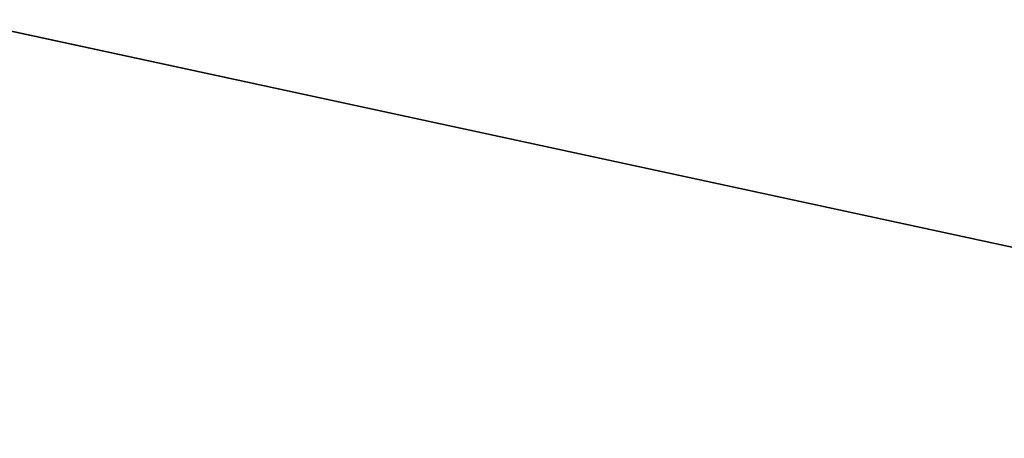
# Model space of a CAD drawing. Extents: x 226 to 378, y -30 to 313.
# Tile 1037 of 1056: x 274.995 to 275.577, y 292.442 to 292.689. Entities that reach past the tile are written whole.
import ezdxf

# ---------------------------------------------------------------- set-up
doc = ezdxf.new("R2010")
doc.units = 0
doc.header["$LTSCALE"] = 25.4
doc.layers.get('0').update_dxf_attribs({"color": 13, "linetype": 'CONTINUOUS'})
doc.layers.add('_NCL1_33', color=41, linetype='CONTINUOUS')

# ---------------------------------------------------------------- blocks, each defined once
blk = doc.blocks.new('EWON_2005CD_4005CD_COSY141')
at = {"layer": '_NCL1_33', "color": 0}
blk.add_line((104.25412, 19.812, 222.46222), (101.90196, 20.32, 223.09249), dxfattribs=at)
blk.add_line((104.25412, 19.812, 222.46222), (101.90196, 20.32, 223.09249), dxfattribs=at)
at = {"layer": '_NCL1_33', "color": 41}
mesh = blk.add_polyface(dxfattribs=at)
corners = [(104.25412, 19.812, 222.46222), (101.90196, 20.32, 223.09249), (101.90196, 19.812, 223.09249)]
mesh.append_faces([[corners[k] for k in face] for face in [(0, 1, 2)]], dxfattribs={"color": 41})
mesh = blk.add_polyface(dxfattribs=at)
corners = [(104.25412, 19.812, 249.97776), (101.90196, 19.812, 249.34748), (104.25412, 20.32, 249.97776)]
mesh.append_faces([[corners[k] for k in face] for face in [(0, 1, 2)]], dxfattribs={"color": 41})
mesh = blk.add_polyface(dxfattribs=at)
corners = [(104.25412, 20.32, 249.97776), (101.90196, 19.812, 249.34748), (101.90196, 20.32, 249.34748)]
mesh.append_faces([[corners[k] for k in face] for face in [(0, 1, 2)]], dxfattribs={"color": 41})
mesh = blk.add_polyface(dxfattribs=at)
corners = [(104.25412, 20.32, 222.46222), (101.90196, 20.32, 223.09249), (104.25412, 19.812, 222.46222)]
mesh.append_faces([[corners[k] for k in face] for face in [(0, 1, 2)]], dxfattribs={"color": 41})

msp = doc.modelspace()

# ---------------------------------------------------------------- block references
at = {"color": 0, "rotation": 179.9999999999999}
msp.add_blockref('EWON_2005CD_4005CD_COSY141', (378.03735, 312.7553), dxfattribs=at)

doc.saveas('drawing.dxf')
